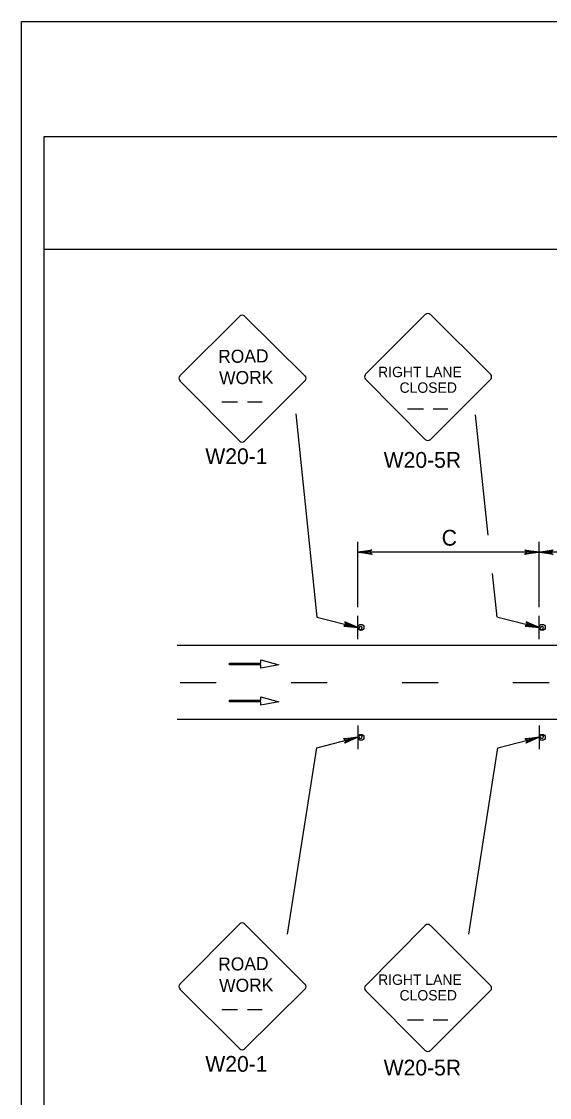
# Model space of a CAD drawing. Extents: x -14145 to -13521, y 30244 to 30661.
# Drawn here: x -13824.17 to -13817.15, y 30381.99 to 30396.31 of the extents above; entities that cross this region are included whole.
import ezdxf

# ---------------------------------------------------------------- set-up
doc = ezdxf.new("R2010")
doc.units = 0
for name, color, linetype in [('1', 7, 'Continuous'), ('10', 7, 'Continuous'), ('2', 7, 'Continuous'), ('61', 7, 'Continuous')]:
    doc.layers.add(name, color=color, linetype=linetype)

msp = doc.modelspace()

# ---------------------------------------------------------------- linework, layer by layer
at = {"layer": '1'}
for p, q in [((-13822.066, 30391.591), (-13821.271, 30392.386)), ((-13821.205, 30392.386), (-13820.402, 30391.591)), ((-13819.596, 30391.612), (-13818.801, 30392.407)), ((-13818.734, 30392.407), (-13817.932, 30391.612)), ((-13821.271, 30390.722), (-13822.066, 30391.525)), ((-13820.402, 30391.525), (-13821.205, 30390.722)), ((-13818.801, 30390.743), (-13819.596, 30391.546)), ((-13817.931, 30391.546), (-13818.734, 30390.743)), ((-13821.509, 30391.246), (-13821.298, 30391.246)), ((-13821.166, 30391.246), (-13820.973, 30391.246)), ((-13820.525, 30391.083), (-13820.245, 30388.38)), ((-13819.038, 30391.151), (-13818.827, 30391.151)), ((-13818.695, 30391.151), (-13818.502, 30391.151)), ((-13818.136, 30391.072), (-13817.971, 30389.471)), ((-13819.699, 30388.512), (-13819.699, 30389.382)), ((-13817.287, 30388.512), (-13817.287, 30389.382)), ((-13817.287, 30389.244), (-13819.699, 30389.244)), ((-13814.815, 30389.244), (-13817.287, 30389.244)), ((-13817.91, 30388.96), (-13817.85, 30388.378)), ((-13820.246, 30388.38), (-13819.699, 30388.24)), ((-13819.699, 30388.084), (-13819.699, 30388.396)), ((-13817.834, 30388.38), (-13817.287, 30388.24)), ((-13817.287, 30388.084), (-13817.287, 30388.396)), ((-13793.482, 30388.002), (-13822.102, 30388.002)), ((-13821.405, 30387.745), (-13821.405, 30387.767)), ((-13821.405, 30387.767), (-13820.989, 30387.767)), ((-13820.989, 30387.767), (-13820.989, 30387.812)), ((-13820.989, 30387.812), (-13820.748, 30387.746)), ((-13820.991, 30387.745), (-13821.405, 30387.745)), ((-13820.748, 30387.746), (-13820.991, 30387.7)), ((-13820.991, 30387.7), (-13820.991, 30387.745)), ((-13822.063, 30387.51), (-13821.583, 30387.51)), ((-13820.587, 30387.51), (-13820.107, 30387.51)), ((-13819.111, 30387.51), (-13818.631, 30387.51)), ((-13817.635, 30387.51), (-13817.155, 30387.51)), ((-13821.405, 30387.253), (-13821.405, 30387.275)), ((-13821.405, 30387.275), (-13820.989, 30387.275)), ((-13820.991, 30387.253), (-13821.405, 30387.253)), ((-13820.748, 30387.254), (-13820.991, 30387.208)), ((-13820.991, 30387.208), (-13820.991, 30387.253)), ((-13820.989, 30387.275), (-13820.989, 30387.32)), ((-13820.989, 30387.32), (-13820.748, 30387.254)), ((-13809.77, 30387.018), (-13822.102, 30387.018)), ((-13819.699, 30386.936), (-13819.699, 30386.624)), ((-13817.287, 30386.936), (-13817.287, 30386.624)), ((-13820.246, 30386.64), (-13819.699, 30386.78)), ((-13817.834, 30386.64), (-13817.287, 30386.78)), ((-13820.634, 30384.16), (-13820.245, 30386.64)), ((-13818.223, 30384.161), (-13817.834, 30386.64)), ((-13821.271, 30384.298), (-13822.066, 30383.495)), ((-13820.402, 30383.495), (-13821.205, 30384.298)), ((-13818.801, 30384.277), (-13819.596, 30383.474)), ((-13817.931, 30383.474), (-13818.734, 30384.277)), ((-13822.066, 30383.429), (-13821.271, 30382.634)), ((-13821.205, 30382.634), (-13820.402, 30383.429)), ((-13819.596, 30383.408), (-13818.801, 30382.613)), ((-13818.734, 30382.613), (-13817.932, 30383.408)), ((-13821.509, 30383.158), (-13821.298, 30383.158)), ((-13821.166, 30383.158), (-13820.973, 30383.158)), ((-13819.038, 30383.021), (-13818.827, 30383.021)), ((-13818.695, 30383.021), (-13818.502, 30383.021))]:
    msp.add_line(p, q, dxfattribs=at)
for points in [[(-13819.519, 30389.226), (-13819.525, 30389.238), (-13819.699, 30389.244), (-13819.519, 30389.226), (-13819.513, 30389.214), (-13819.699, 30389.244), (-13819.531, 30389.256), (-13819.525, 30389.268), (-13819.699, 30389.244), (-13819.513, 30389.274), (-13819.525, 30389.268)], [(-13817.467, 30389.268), (-13817.461, 30389.256), (-13817.287, 30389.244), (-13817.467, 30389.268), (-13817.479, 30389.274), (-13817.287, 30389.244), (-13817.461, 30389.238), (-13817.467, 30389.226), (-13817.287, 30389.244), (-13817.479, 30389.214), (-13817.467, 30389.226)], [(-13817.113, 30389.22), (-13817.119, 30389.232), (-13817.287, 30389.244), (-13817.113, 30389.22), (-13817.101, 30389.214), (-13817.287, 30389.244), (-13817.119, 30389.25), (-13817.113, 30389.262), (-13817.287, 30389.244), (-13817.101, 30389.274), (-13817.113, 30389.262)], [(-13819.879, 30388.264), (-13819.867, 30388.276), (-13819.699, 30388.24), (-13819.879, 30388.264), (-13819.885, 30388.258), (-13819.699, 30388.24), (-13819.861, 30388.294), (-13819.867, 30388.306), (-13819.699, 30388.24), (-13819.873, 30388.318), (-13819.867, 30388.306)], [(-13817.467, 30388.264), (-13817.455, 30388.276), (-13817.287, 30388.24), (-13817.467, 30388.264), (-13817.473, 30388.258), (-13817.287, 30388.24), (-13817.449, 30388.294), (-13817.455, 30388.306), (-13817.287, 30388.24), (-13817.461, 30388.318), (-13817.455, 30388.306)], [(-13819.879, 30386.756), (-13819.867, 30386.744), (-13819.699, 30386.78), (-13819.879, 30386.756), (-13819.885, 30386.762), (-13819.699, 30386.78), (-13819.861, 30386.726), (-13819.867, 30386.714), (-13819.699, 30386.78), (-13819.873, 30386.702), (-13819.867, 30386.714)], [(-13817.467, 30386.756), (-13817.455, 30386.744), (-13817.287, 30386.78), (-13817.467, 30386.756), (-13817.473, 30386.762), (-13817.287, 30386.78), (-13817.449, 30386.726), (-13817.455, 30386.714), (-13817.287, 30386.78), (-13817.461, 30386.702), (-13817.455, 30386.714)]]:
    msp.add_lwpolyline(points, dxfattribs=at)
for centre in [(-13819.658, 30388.242), (-13817.246, 30388.242), (-13819.658, 30386.778), (-13817.246, 30386.778)]:
    msp.add_circle(centre, 0.0408, dxfattribs=at)
for centre, radius, start, end in [((-13821.237, 30392.353), 0.0465, 45, 135), ((-13818.768, 30392.374), 0.0465, 45, 135), ((-13822.032, 30391.558), 0.0465, 135, 225), ((-13820.434, 30391.558), 0.0465, 315, 45), ((-13819.563, 30391.578), 0.0465, 135, 225), ((-13817.965, 30391.579), 0.0465, 315, 45), ((-13821.237, 30390.755), 0.0465, 225, 315), ((-13818.768, 30390.776), 0.0465, 225, 315), ((-13819.663, 30388.234), 0.0214, 175.7499, 170.479), ((-13817.251, 30388.234), 0.0214, 175.7499, 170.479), ((-13819.663, 30386.786), 0.0214, 189.521, 184.2501), ((-13817.251, 30386.786), 0.0214, 189.521, 184.2501), ((-13821.237, 30384.265), 0.0465, 45, 135), ((-13818.768, 30384.244), 0.0465, 45, 135), ((-13822.032, 30383.462), 0.0465, 135, 225), ((-13820.434, 30383.462), 0.0465, 315, 45), ((-13819.563, 30383.442), 0.0465, 135, 225), ((-13817.965, 30383.441), 0.0465, 315, 45), ((-13821.237, 30382.667), 0.0465, 225, 315), ((-13818.768, 30382.646), 0.0465, 225, 315)]:
    msp.add_arc(centre, radius, start, end, dxfattribs=at)
at = {"layer": '10'}
for p, q in [((-13823.874, 30394.777), (-13792.422, 30394.777)), ((-13823.874, 30372.207), (-13823.874, 30394.777)), ((-13823.874, 30393.277), (-13792.422, 30393.277))]:
    msp.add_line(p, q, dxfattribs=at)
at = {"layer": '61'}
msp.add_lwpolyline([(-13824.174, 30396.307), (-13791.174, 30396.307), (-13791.174, 30370.807), (-13824.174, 30370.807)], close=True, dxfattribs=at)

# ---------------------------------------------------------------- texts
at = {"layer": '1'}
for s, height, rotation, p in [('ROAD', 0.1735, 0.7566, (-13821.556, 30391.762)), ('WORK', 0.1733, 0.7588, (-13821.543, 30391.477)), ('ROAD', 0.1735, 0.7566, (-13821.556, 30383.674)), ('WORK', 0.1733, 0.7588, (-13821.543, 30383.389))]:
    msp.add_text(s, height=height, rotation=rotation, dxfattribs=at).set_placement(p)
for s, height, p in [('RIGHT LANE', 0.1386, (-13819.429, 30391.573)), ('CLOSED', 0.1389, (-13819.144, 30391.365)), ('RIGHT LANE', 0.1386, (-13819.429, 30383.485)), ('CLOSED', 0.1389, (-13819.144, 30383.277))]:
    msp.add_text(s, height=height, dxfattribs=at).set_placement(p)
at = {"layer": '2'}
for s, p in [('W20-1', (-13821.728, 30390.416)), ('W20-5R', (-13819.355, 30390.367)), ('C', (-13818.583, 30389.331)), ('W20-1', (-13821.728, 30382.328)), ('W20-5R', (-13819.355, 30382.279))]:
    msp.add_text(s, height=0.21, dxfattribs=at).set_placement(p)

doc.saveas('drawing.dxf')
